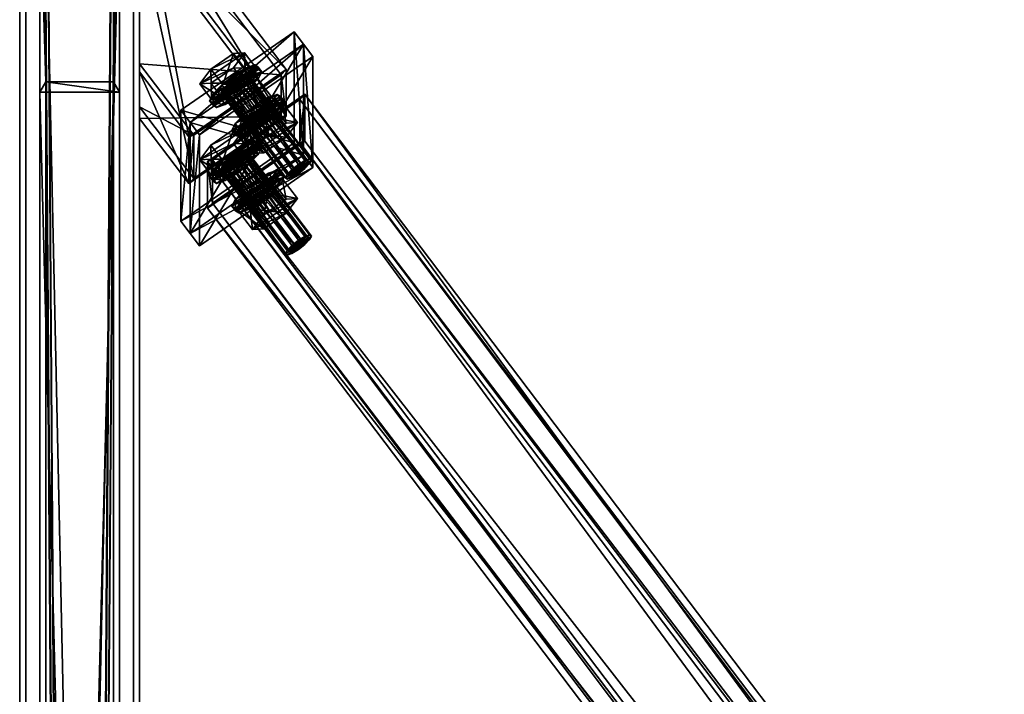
# Model space of a CAD drawing. Header units: millimetres. Extents: x 60485 to 71303, y 100 to 16900.
# Tile 414 of 656: x 68370 to 68863, y 6364 to 6701. Entities that reach past the tile are written whole.
import ezdxf

# ---------------------------------------------------------------- set-up
doc = ezdxf.new("R2010")
doc.units = ezdxf.units.MM
for name, color, linetype in [('13', 7, 'Continuous'), ('3', 7, 'Continuous'), ('4', 7, 'Continuous'), ('6', 7, 'Continuous'), ('99', 7, 'Continuous')]:
    doc.layers.add(name, color=color, linetype=linetype)

msp = doc.modelspace()

# ---------------------------------------------------------------- meshes
at = {"layer": '13', "color": 7}
mesh = msp.add_polyface(dxfattribs=at)
corners = [(68471.55, 6664.14, 4902.39), (68477.17, 6666.85, 4907.4), (68473.93, 6664.92, 4905.69), (68480.41, 6669.41, 4907.06), (68470.68, 6664.71, 4898.38), (68482.78, 6671.9, 4904.77), (68471.55, 6666.48, 4894.74), (68483.65, 6673.67, 4901.12), (68473.93, 6668.97, 4892.44), (68482.78, 6674.24, 4897.12), (68477.17, 6671.53, 4892.1), (68465.94, 6661.42, 4897.38), (68471.55, 6668.81, 4887.09), (68465.69, 6676.56, 4889.46), (68460.08, 6669.17, 4899.75), (68482.78, 6676.58, 4889.47), (68476.92, 6684.33, 4891.83), (68482.78, 6669.57, 4912.42), (68471.55, 6661.8, 4910.04), (68465.69, 6669.55, 4912.41), (68476.92, 6677.31, 4914.79), (68482.53, 6684.71, 4904.5), (68466.77, 6658.46, 4896.47), (68468.4, 6661.78, 4889.64), (68466.64, 6664.1, 4890.36), (68465.01, 6660.78, 4897.18), (68472.85, 6666.46, 4885.33), (68471.09, 6668.78, 4886.05), (68478.92, 6671.25, 4884.7), (68477.17, 6673.58, 4885.41), (68478.92, 6662.48, 4913.39), (68472.85, 6658.86, 4910.18), (68471.09, 6661.19, 4910.89), (68477.17, 6664.8, 4914.1), (68466.64, 6659.72, 4904.7), (68468.4, 6657.39, 4903.99), (68489.45, 6676.34, 4894.1), (68491.08, 6675.27, 4901.61), (68489.45, 6671.95, 4908.44), (68485, 6667.27, 4912.75), (68483.24, 6669.6, 4913.46), (68487.69, 6674.28, 4909.15), (68489.32, 6677.6, 4902.32), (68487.69, 6678.66, 4894.81)]
mesh.append_faces([[corners[k] for k in face] for face in [(0, 1, 2, 2), (11, 13, 14, 14), (12, 16, 13, 13), (17, 19, 20, 20), (18, 14, 19, 19), (17, 11, 18, 18), (14, 20, 19, 19), (21, 13, 16, 16), (22, 24, 25, 25), (23, 27, 24, 24), (26, 29, 27, 27), (30, 32, 33, 33), (31, 34, 32, 32), (35, 25, 34, 34), (30, 35, 31, 31), (34, 33, 32, 32)]], dxfattribs={"vtx0": -1, "color": 7})
mesh.append_faces([[corners[k] for k in face] for face in [(1, 0, 3, 3), (20, 14, 21, 21), (39, 35, 30, 30), (33, 34, 40, 40)]], dxfattribs={"vtx0": -1, "vtx1": -1, "color": 7})
mesh.append_faces([[corners[k] for k in face] for face in [(3, 0, 4, 4), (5, 4, 6, 6), (7, 6, 8, 8), (9, 8, 10, 10), (17, 12, 11, 11), (21, 14, 13, 13), (36, 28, 26, 26), (37, 26, 23, 23), (38, 23, 22, 22), (39, 22, 35, 35), (40, 34, 25, 25), (41, 25, 24, 24), (42, 24, 27, 27), (43, 27, 29, 29)]], dxfattribs={"vtx0": -1, "vtx2": -1, "vtx3": -1, "color": 7})
mesh.append_faces([[corners[k] for k in face] for face in [(11, 12, 13, 13), (12, 15, 16, 16), (17, 18, 19, 19), (18, 11, 14, 14), (22, 23, 24, 24), (23, 26, 27, 27), (26, 28, 29, 29), (30, 31, 32, 32), (35, 22, 25, 25)]], dxfattribs={"vtx2": -1, "vtx3": -1, "color": 7})
mesh = msp.add_polyface(dxfattribs=at)
corners = [(68509.41, 6628.92, 4879.08), (68480.41, 6673.46, 4893.81), (68477.17, 6671.53, 4892.1), (68512.65, 6630.84, 4880.79), (68482.78, 6674.24, 4897.12), (68515.02, 6631.63, 4884.09), (68483.65, 6673.67, 4901.12), (68515.89, 6631.06, 4888.1), (68482.78, 6671.9, 4904.77), (68515.02, 6629.29, 4891.74), (68480.41, 6669.41, 4907.06), (68470.68, 6664.71, 4898.38), (68471.55, 6666.48, 4894.74), (68473.93, 6668.97, 4892.44), (68482.78, 6676.58, 4889.47), (68488.39, 6676.96, 4902.13), (68482.53, 6684.71, 4904.5), (68476.92, 6684.33, 4891.83), (68482.78, 6669.57, 4912.42), (68476.92, 6677.31, 4914.79), (68471.55, 6668.81, 4887.09), (68478.92, 6671.25, 4884.7), (68485, 6674.87, 4887.91), (68483.24, 6677.19, 4888.62), (68477.17, 6673.58, 4885.41), (68489.45, 6676.34, 4894.1), (68487.69, 6678.66, 4894.81), (68491.08, 6675.27, 4901.61), (68489.32, 6677.6, 4902.32), (68489.45, 6671.95, 4908.44), (68487.69, 6674.28, 4909.15), (68485, 6667.27, 4912.75), (68483.24, 6669.6, 4913.46), (68478.92, 6662.48, 4913.39), (68477.17, 6664.8, 4914.1), (68472.85, 6666.46, 4885.33), (68468.4, 6661.78, 4889.64), (68466.77, 6658.46, 4896.47), (68465.01, 6660.78, 4897.18), (68466.64, 6664.1, 4890.36), (68471.09, 6668.78, 4886.05), (68490.06, 6656.53, 4880.2), (68496.14, 6660.15, 4883.41), (68494.38, 6662.47, 4884.12), (68500.59, 6661.62, 4889.6), (68498.83, 6663.94, 4890.31), (68502.22, 6660.55, 4897.11), (68500.46, 6662.88, 4897.82), (68498.83, 6659.56, 4904.65), (68482.23, 6654.06, 4881.54), (68488.3, 6658.85, 4880.91)]
mesh.append_faces([[corners[k] for k in face] for face in [(0, 1, 2, 2), (3, 4, 1, 1), (5, 6, 4, 4), (7, 8, 6, 6), (9, 10, 8, 8), (4, 2, 1, 1), (14, 16, 17, 17), (15, 19, 16, 16), (20, 15, 14, 14), (21, 23, 24, 24), (22, 26, 23, 23), (25, 28, 26, 26), (27, 30, 28, 28), (29, 32, 30, 30), (31, 34, 32, 32), (21, 25, 22, 22), (26, 24, 23, 23), (42, 45, 43, 43), (44, 47, 45, 45), (46, 48, 47, 47), (45, 50, 43, 43)]], dxfattribs={"vtx0": -1, "color": 7})
mesh.append_faces([[corners[k] for k in face] for face in [(10, 11, 8, 8), (8, 12, 6, 6), (6, 13, 4, 4), (15, 20, 18, 18), (25, 35, 27, 27), (27, 36, 29, 29), (29, 37, 31, 31), (32, 38, 30, 30), (30, 39, 28, 28), (28, 40, 26, 26), (47, 49, 45, 45)]], dxfattribs={"vtx0": -1, "vtx1": -1, "color": 7})
mesh.append_faces([[corners[k] for k in face] for face in [(14, 15, 16, 16), (15, 18, 19, 19), (21, 22, 23, 23), (22, 25, 26, 26), (25, 27, 28, 28), (27, 29, 30, 30), (29, 31, 32, 32), (31, 33, 34, 34), (41, 42, 43, 43), (42, 44, 45, 45), (44, 46, 47, 47)]], dxfattribs={"vtx2": -1, "vtx3": -1, "color": 7})
mesh = msp.add_polyface(dxfattribs=at)
corners = [(68489.45, 6638.33, 5018.42), (68491.08, 6637.27, 5025.93), (68489.32, 6639.59, 5026.64), (68487.69, 6640.66, 5019.13), (68503.79, 6623.86, 4881.71), (68506.17, 6626.36, 4879.41), (68473.93, 6668.97, 4892.44), (68509.41, 6628.92, 4879.08), (68477.17, 6671.53, 4892.1), (68512.65, 6630.84, 4880.79), (68480.41, 6673.46, 4893.81), (68515.02, 6631.63, 4884.09), (68482.78, 6674.24, 4897.12), (68515.89, 6631.06, 4888.1), (68483.65, 6673.67, 4901.12), (68515.02, 6629.29, 4891.74), (68482.78, 6671.9, 4904.77), (68512.65, 6626.79, 4894.04), (68480.41, 6669.41, 4907.06), (68509.41, 6624.24, 4894.38), (68477.17, 6666.85, 4907.4), (68506.17, 6622.31, 4892.67), (68473.93, 6664.92, 4905.69), (68503.79, 6621.52, 4889.36), (68471.55, 6664.14, 4902.39), (68492.07, 6641.7, 4878.8), (68503.3, 6649.46, 4881.17), (68495.68, 6659.54, 4884.25), (68484.45, 6651.77, 4881.88), (68508.91, 6649.84, 4893.84), (68501.29, 6659.91, 4896.92), (68503.3, 6642.45, 4904.13), (68495.68, 6652.52, 4907.21), (68492.07, 6634.68, 4901.75), (68484.45, 6644.75, 4904.83), (68486.46, 6634.31, 4889.09), (68478.84, 6644.38, 4892.17), (68483.99, 6651.74, 4880.83), (68490.06, 6656.53, 4880.2), (68488.3, 6658.85, 4880.91), (68494.38, 6662.47, 4884.12), (68502.22, 6660.55, 4897.11), (68500.59, 6657.23, 4903.94), (68498.83, 6659.56, 4904.65), (68496.14, 6652.55, 4908.25), (68494.38, 6654.88, 4908.96), (68490.06, 6647.76, 4908.89), (68488.3, 6650.08, 4909.6), (68496.14, 6660.15, 4883.41), (68500.59, 6661.62, 4889.6), (68479.54, 6647.06, 4885.14), (68477.91, 6643.74, 4891.97), (68479.54, 6642.67, 4899.49), (68483.99, 6644.14, 4905.68), (68477.78, 6644.99, 4900.2), (68476.15, 6646.06, 4892.68), (68477.78, 6649.38, 4885.85), (68500.46, 6662.88, 4897.82), (68498.83, 6663.94, 4890.31), (68482.23, 6654.06, 4881.54)]
mesh.append_faces([[corners[k] for k in face] for face in [(0, 2, 3, 3), (17, 20, 18, 18), (25, 27, 28, 28), (26, 30, 27, 27), (29, 32, 30, 30), (31, 34, 32, 32), (25, 29, 26, 26), (30, 28, 27, 27), (38, 40, 39, 39), (42, 45, 43, 43), (44, 47, 45, 45), (37, 48, 38, 38), (44, 53, 46, 46)]], dxfattribs={"vtx0": -1, "color": 7})
mesh.append_faces([[corners[k] for k in face] for face in [(29, 35, 31, 31), (32, 36, 30, 30), (48, 37, 49, 49), (49, 50, 41, 41), (41, 51, 42, 42), (42, 52, 44, 44), (47, 54, 45, 45), (45, 55, 43, 43), (43, 56, 57, 57)]], dxfattribs={"vtx0": -1, "vtx1": -1, "color": 7})
mesh.append_faces([[corners[k] for k in face] for face in [(29, 25, 35, 35), (58, 59, 39, 39)]], dxfattribs={"vtx0": -1, "vtx2": -1, "vtx3": -1, "color": 7})
mesh.append_faces([[corners[k] for k in face] for face in [(0, 1, 2, 2), (4, 5, 6, 6), (5, 7, 8, 8), (7, 9, 10, 10), (9, 11, 12, 12), (11, 13, 14, 14), (13, 15, 16, 16), (15, 17, 18, 18), (17, 19, 20, 20), (19, 21, 22, 22), (21, 23, 24, 24), (25, 26, 27, 27), (26, 29, 30, 30), (29, 31, 32, 32), (31, 33, 34, 34), (37, 38, 39, 39), (41, 42, 43, 43), (42, 44, 45, 45), (44, 46, 47, 47)]], dxfattribs={"vtx2": -1, "vtx3": -1, "color": 7})
mesh = msp.add_polyface(dxfattribs=at)
corners = [(68471.55, 6630.81, 5011.41), (68482.78, 6638.57, 5013.78), (68476.92, 6646.32, 5016.15), (68488.39, 6638.95, 5026.45), (68482.53, 6646.7, 5028.82), (68476.92, 6639.3, 5039.11), (68460.08, 6631.16, 5024.07), (68465.69, 6638.55, 5013.78), (68485, 6636.86, 5012.23), (68489.45, 6638.33, 5018.42), (68487.69, 6640.66, 5019.13), (68483.24, 6639.18, 5012.94), (68502.92, 6622.09, 4885.35), (68503.79, 6623.86, 4881.71), (68471.55, 6666.48, 4894.74), (68470.68, 6664.71, 4898.38), (68473.93, 6668.97, 4892.44), (68506.17, 6626.36, 4879.41), (68477.17, 6671.53, 4892.1), (68509.41, 6624.24, 4894.38), (68473.93, 6664.92, 4905.69), (68477.17, 6666.85, 4907.4), (68506.17, 6622.31, 4892.67), (68471.55, 6664.14, 4902.39), (68503.79, 6621.52, 4889.36), (68486.46, 6634.31, 4889.09), (68492.07, 6641.7, 4878.8), (68484.45, 6651.77, 4881.88), (68478.84, 6644.38, 4892.17), (68492.07, 6634.68, 4901.75), (68484.45, 6644.75, 4904.83), (68495.68, 6652.52, 4907.21), (68501.29, 6659.91, 4896.92), (68472.85, 6658.86, 4910.18), (68468.4, 6657.39, 4903.99), (68466.64, 6659.72, 4904.7), (68477.91, 6643.74, 4891.97), (68479.54, 6647.06, 4885.14), (68477.78, 6649.38, 4885.85), (68476.15, 6646.06, 4892.68), (68483.99, 6651.74, 4880.83), (68482.23, 6654.06, 4881.54), (68488.3, 6658.85, 4880.91), (68490.06, 6647.76, 4908.89), (68483.99, 6644.14, 4905.68), (68482.23, 6646.47, 4906.39), (68488.3, 6650.08, 4909.6), (68479.54, 6642.67, 4899.49), (68477.78, 6644.99, 4900.2), (68500.59, 6661.62, 4889.6), (68502.22, 6660.55, 4897.11), (68500.59, 6657.23, 4903.94), (68496.14, 6652.55, 4908.25), (68494.38, 6654.88, 4908.96), (68498.83, 6659.56, 4904.65), (68500.46, 6662.88, 4897.82)]
mesh.append_faces([[corners[k] for k in face] for face in [(1, 4, 2, 2), (3, 5, 4, 4), (4, 7, 2, 2), (8, 10, 11, 11), (12, 14, 15, 15), (13, 16, 14, 14), (17, 18, 16, 16), (19, 20, 21, 21), (22, 23, 20, 20), (24, 15, 23, 23), (25, 27, 28, 28), (29, 28, 30, 30), (28, 31, 30, 30), (36, 38, 39, 39), (37, 41, 38, 38), (40, 42, 41, 41), (43, 45, 46, 46), (44, 48, 45, 45), (47, 39, 48, 48), (48, 46, 45, 45)]], dxfattribs={"vtx0": -1, "color": 7})
mesh.append_faces([[corners[k] for k in face] for face in [(5, 6, 4, 4)]], dxfattribs={"vtx0": -1, "vtx1": -1, "color": 7})
mesh.append_faces([[corners[k] for k in face] for face in [(4, 6, 7, 7), (32, 28, 27, 27), (49, 40, 37, 37), (50, 37, 36, 36), (51, 36, 47, 47), (52, 47, 44, 44), (53, 48, 39, 39), (54, 39, 38, 38), (55, 38, 41, 41)]], dxfattribs={"vtx0": -1, "vtx2": -1, "vtx3": -1, "color": 7})
mesh.append_faces([[corners[k] for k in face] for face in [(0, 1, 2, 2), (1, 3, 4, 4), (8, 9, 10, 10), (12, 13, 14, 14), (24, 12, 15, 15), (25, 26, 27, 27), (29, 25, 28, 28), (33, 34, 35, 35), (36, 37, 38, 38), (37, 40, 41, 41), (43, 44, 45, 45), (44, 47, 48, 48), (47, 36, 39, 39)]], dxfattribs={"vtx2": -1, "vtx3": -1, "color": 7})
mesh = msp.add_polyface(dxfattribs=at)
corners = [(68473.93, 6626.91, 5030.01), (68480.41, 6631.4, 5031.38), (68477.17, 6628.84, 5031.72), (68471.55, 6626.13, 5026.71), (68482.78, 6633.9, 5029.09), (68470.68, 6626.7, 5022.7), (68483.65, 6635.67, 5025.44), (68471.55, 6628.47, 5019.06), (68482.78, 6636.23, 5021.44), (68473.93, 6630.96, 5016.76), (68480.41, 6635.45, 5018.13), (68477.17, 6633.52, 5016.42), (68465.94, 6623.41, 5021.7), (68471.55, 6630.81, 5011.41), (68465.69, 6638.55, 5013.78), (68460.08, 6631.16, 5024.07), (68476.92, 6646.32, 5016.15), (68482.78, 6631.56, 5036.74), (68471.55, 6623.79, 5034.36), (68465.69, 6631.54, 5036.73), (68476.92, 6639.3, 5039.11), (68488.39, 6638.95, 5026.45), (68466.77, 6620.45, 5020.79), (68468.4, 6623.77, 5013.96), (68466.64, 6626.09, 5014.67), (68465.01, 6622.77, 5021.5), (68472.85, 6628.45, 5009.65), (68471.09, 6630.78, 5010.37), (68478.92, 6633.24, 5009.02), (68477.17, 6635.57, 5009.73), (68483.24, 6639.18, 5012.94), (68485, 6629.26, 5037.07), (68478.92, 6624.47, 5037.71), (68477.17, 6626.8, 5038.42), (68472.85, 6620.85, 5034.5), (68471.09, 6623.18, 5035.21), (68466.64, 6621.71, 5029.02), (68468.4, 6619.38, 5028.31), (68485, 6636.86, 5012.23), (68489.45, 6638.33, 5018.42), (68491.08, 6637.27, 5025.93), (68489.45, 6633.95, 5032.76), (68483.24, 6631.59, 5037.78), (68487.69, 6636.27, 5033.47), (68489.32, 6639.59, 5026.64), (68487.69, 6640.66, 5019.13)]
mesh.append_faces([[corners[k] for k in face] for face in [(0, 1, 2, 2), (10, 9, 11, 11), (12, 14, 15, 15), (13, 16, 14, 14), (17, 19, 20, 20), (18, 15, 19, 19), (17, 12, 18, 18), (15, 20, 19, 19), (22, 24, 25, 25), (23, 27, 24, 24), (26, 29, 27, 27), (28, 30, 29, 29), (32, 35, 33, 33), (34, 36, 35, 35), (37, 25, 36, 36), (26, 38, 28, 28), (31, 34, 32, 32), (35, 42, 33, 33), (30, 27, 29, 29)]], dxfattribs={"vtx0": -1, "color": 7})
mesh.append_faces([[corners[k] for k in face] for face in [(1, 3, 4, 4), (8, 9, 10, 10), (21, 12, 17, 17)]], dxfattribs={"vtx0": -1, "vtx1": -1, "color": 7})
mesh.append_faces([[corners[k] for k in face] for face in [(1, 0, 3, 3), (4, 3, 5, 5), (6, 5, 7, 7), (8, 7, 9, 9), (21, 13, 12, 12), (39, 26, 23, 23), (40, 23, 22, 22), (41, 22, 37, 37), (31, 37, 34, 34), (42, 35, 36, 36), (43, 36, 25, 25), (44, 25, 24, 24), (45, 24, 27, 27)]], dxfattribs={"vtx0": -1, "vtx2": -1, "vtx3": -1, "color": 7})
mesh.append_faces([[corners[k] for k in face] for face in [(12, 13, 14, 14), (17, 18, 19, 19), (18, 12, 15, 15), (22, 23, 24, 24), (23, 26, 27, 27), (26, 28, 29, 29), (31, 32, 33, 33), (32, 34, 35, 35)]], dxfattribs={"vtx2": -1, "vtx3": -1, "color": 7})
mesh = msp.add_polyface(dxfattribs=at)
corners = [(68509.41, 6590.91, 5003.39), (68480.41, 6635.45, 5018.13), (68477.17, 6633.52, 5016.42), (68512.65, 6592.84, 5005.11), (68482.78, 6636.23, 5021.44), (68515.02, 6593.62, 5008.41), (68483.65, 6635.67, 5025.44), (68515.89, 6593.05, 5012.42), (68482.78, 6633.9, 5029.09), (68515.02, 6591.28, 5016.06), (68480.41, 6631.4, 5031.38), (68470.68, 6626.7, 5022.7), (68471.55, 6628.47, 5019.06), (68488.39, 6638.95, 5026.45), (68482.78, 6631.56, 5036.74), (68476.92, 6639.3, 5039.11), (68471.55, 6630.81, 5011.41), (68482.78, 6638.57, 5013.78), (68478.92, 6633.24, 5009.02), (68485, 6636.86, 5012.23), (68483.24, 6639.18, 5012.94), (68491.08, 6637.27, 5025.93), (68489.45, 6633.95, 5032.76), (68487.69, 6636.27, 5033.47), (68489.32, 6639.59, 5026.64), (68485, 6629.26, 5037.07), (68483.24, 6631.59, 5037.78), (68477.17, 6626.8, 5038.42), (68472.85, 6628.45, 5009.65), (68489.45, 6638.33, 5018.42), (68468.4, 6623.77, 5013.96), (68466.77, 6620.45, 5020.79), (68468.4, 6619.38, 5028.31), (68466.64, 6621.71, 5029.02), (68465.01, 6622.77, 5021.5), (68466.64, 6626.09, 5014.67), (68487.69, 6640.66, 5019.13), (68471.09, 6630.78, 5010.37), (68490.06, 6618.52, 5004.52), (68496.14, 6622.14, 5007.72), (68494.38, 6624.46, 5008.44), (68500.59, 6623.61, 5013.92), (68498.83, 6625.94, 5014.63), (68502.22, 6622.54, 5021.43), (68500.46, 6624.87, 5022.14), (68498.83, 6621.55, 5028.97), (68482.23, 6616.05, 5005.86), (68488.3, 6620.85, 5005.23), (68506.17, 6626.36, 4879.41), (68512.65, 6630.84, 4880.79), (68509.41, 6628.92, 4879.08), (68515.02, 6631.63, 4884.09), (68503.79, 6623.86, 4881.71), (68515.89, 6631.06, 4888.1), (68502.92, 6622.09, 4885.35), (68515.02, 6629.29, 4891.74), (68503.79, 6621.52, 4889.36), (68512.65, 6626.79, 4894.04), (68506.17, 6622.31, 4892.67), (68509.41, 6624.24, 4894.38), (68503.3, 6642.45, 4904.13), (68486.46, 6634.31, 4889.09), (68492.07, 6634.68, 4901.75)]
mesh.append_faces([[corners[k] for k in face] for face in [(0, 1, 2, 2), (3, 4, 1, 1), (5, 6, 4, 4), (7, 8, 6, 6), (9, 10, 8, 8), (16, 13, 17, 17), (21, 23, 24, 24), (22, 26, 23, 23), (25, 27, 26, 26), (39, 42, 40, 40), (41, 44, 42, 42), (43, 45, 44, 44), (38, 41, 39, 39), (42, 47, 40, 40), (48, 49, 50, 50), (57, 58, 59, 59), (60, 61, 62, 62)]], dxfattribs={"vtx0": -1, "color": 7})
mesh.append_faces([[corners[k] for k in face] for face in [(8, 11, 6, 6), (6, 12, 4, 4), (19, 28, 29, 29), (29, 30, 21, 21), (21, 31, 22, 22), (22, 32, 25, 25), (26, 33, 23, 23), (23, 34, 24, 24), (24, 35, 36, 36), (36, 37, 20, 20), (44, 46, 42, 42), (49, 48, 51, 51), (51, 52, 53, 53), (53, 54, 55, 55), (55, 56, 57, 57)]], dxfattribs={"vtx0": -1, "vtx1": -1, "color": 7})
mesh.append_faces([[corners[k] for k in face] for face in [(51, 48, 52, 52), (53, 52, 54, 54), (55, 54, 56, 56), (57, 56, 58, 58)]], dxfattribs={"vtx0": -1, "vtx2": -1, "vtx3": -1, "color": 7})
mesh.append_faces([[corners[k] for k in face] for face in [(13, 14, 15, 15), (18, 19, 20, 20), (21, 22, 23, 23), (22, 25, 26, 26), (38, 39, 40, 40), (39, 41, 42, 42), (41, 43, 44, 44)]], dxfattribs={"vtx2": -1, "vtx3": -1, "color": 7})
mesh = msp.add_polyface(dxfattribs=at)
corners = [(68506.17, 6588.35, 5003.73), (68509.41, 6590.91, 5003.39), (68477.17, 6633.52, 5016.42), (68512.65, 6592.84, 5005.11), (68480.41, 6635.45, 5018.13), (68515.02, 6593.62, 5008.41), (68482.78, 6636.23, 5021.44), (68515.89, 6593.05, 5012.42), (68483.65, 6635.67, 5025.44), (68515.02, 6591.28, 5016.06), (68482.78, 6633.9, 5029.09), (68512.65, 6588.79, 5018.36), (68480.41, 6631.4, 5031.38), (68509.41, 6586.23, 5018.7), (68477.17, 6628.84, 5031.72), (68506.17, 6584.3, 5016.99), (68473.93, 6626.91, 5030.01), (68503.79, 6585.85, 5006.03), (68502.92, 6584.08, 5009.67), (68503.79, 6583.52, 5013.68), (68492.07, 6603.69, 5003.12), (68503.3, 6611.46, 5005.49), (68495.68, 6621.53, 5008.57), (68508.91, 6611.83, 5018.16), (68501.29, 6621.9, 5021.24), (68503.3, 6604.44, 5028.45), (68495.68, 6614.51, 5031.53), (68492.07, 6596.67, 5026.07), (68484.45, 6606.74, 5029.15), (68486.46, 6596.3, 5013.41), (68478.84, 6606.37, 5016.49), (68484.45, 6613.76, 5006.2), (68490.06, 6618.52, 5004.52), (68494.38, 6624.46, 5008.44), (68488.3, 6620.85, 5005.23), (68502.22, 6622.54, 5021.43), (68500.59, 6619.23, 5028.26), (68498.83, 6621.55, 5028.97), (68496.14, 6614.54, 5032.57), (68494.38, 6616.87, 5033.28), (68490.06, 6609.75, 5033.21), (68488.3, 6612.08, 5033.92), (68500.59, 6623.61, 5013.92), (68483.99, 6613.73, 5005.15), (68479.54, 6609.05, 5009.46), (68477.91, 6605.73, 5016.29), (68476.15, 6608.05, 5017), (68477.78, 6611.37, 5010.17), (68500.46, 6624.87, 5022.14)]
mesh.append_faces([[corners[k] for k in face] for face in [(0, 3, 1, 1), (11, 15, 13, 13), (21, 24, 22, 22), (23, 26, 24, 24), (25, 28, 26, 26), (20, 23, 21, 21), (25, 29, 27, 27), (24, 31, 22, 22), (32, 33, 34, 34), (36, 39, 37, 37), (38, 41, 39, 39)]], dxfattribs={"vtx0": -1, "color": 7})
mesh.append_faces([[corners[k] for k in face] for face in [(3, 0, 5, 5), (5, 17, 7, 7), (7, 18, 9, 9), (9, 19, 11, 11), (23, 29, 25, 25), (26, 30, 24, 24), (42, 43, 35, 35), (35, 44, 36, 36), (36, 45, 38, 38), (39, 46, 37, 37), (37, 47, 48, 48)]], dxfattribs={"vtx0": -1, "vtx1": -1, "color": 7})
mesh.append_faces([[corners[k] for k in face] for face in [(5, 0, 17, 17), (7, 17, 18, 18), (9, 18, 19, 19), (11, 19, 15, 15), (23, 20, 29, 29), (42, 32, 43, 43)]], dxfattribs={"vtx0": -1, "vtx2": -1, "vtx3": -1, "color": 7})
mesh.append_faces([[corners[k] for k in face] for face in [(0, 1, 2, 2), (1, 3, 4, 4), (3, 5, 6, 6), (5, 7, 8, 8), (7, 9, 10, 10), (9, 11, 12, 12), (11, 13, 14, 14), (13, 15, 16, 16), (20, 21, 22, 22), (21, 23, 24, 24), (23, 25, 26, 26), (25, 27, 28, 28), (35, 36, 37, 37), (36, 38, 39, 39), (38, 40, 41, 41)]], dxfattribs={"vtx2": -1, "vtx3": -1, "color": 7})
mesh = msp.add_polyface(dxfattribs=at)
corners = [(68502.92, 6584.08, 5009.67), (68503.79, 6585.85, 5006.03), (68471.55, 6628.47, 5019.06), (68470.68, 6626.7, 5022.7), (68506.17, 6588.35, 5003.73), (68473.93, 6630.96, 5016.76), (68477.17, 6633.52, 5016.42), (68512.65, 6588.79, 5018.36), (68477.17, 6628.84, 5031.72), (68480.41, 6631.4, 5031.38), (68509.41, 6586.23, 5018.7), (68473.93, 6626.91, 5030.01), (68506.17, 6584.3, 5016.99), (68503.79, 6583.52, 5013.68), (68471.55, 6626.13, 5026.71), (68486.46, 6596.3, 5013.41), (68492.07, 6603.69, 5003.12), (68484.45, 6613.76, 5006.2), (68478.84, 6606.37, 5016.49), (68495.68, 6621.53, 5008.57), (68492.07, 6596.67, 5026.07), (68484.45, 6606.74, 5029.15), (68495.68, 6614.51, 5031.53), (68501.29, 6621.9, 5021.24), (68472.85, 6620.85, 5034.5), (68468.4, 6619.38, 5028.31), (68466.64, 6621.71, 5029.02), (68466.77, 6620.45, 5020.79), (68465.01, 6622.77, 5021.5), (68477.91, 6605.73, 5016.29), (68479.54, 6609.05, 5009.46), (68477.78, 6611.37, 5010.17), (68476.15, 6608.05, 5017), (68483.99, 6613.73, 5005.15), (68482.23, 6616.05, 5005.86), (68490.06, 6618.52, 5004.52), (68488.3, 6620.85, 5005.23), (68490.06, 6609.75, 5033.21), (68483.99, 6606.13, 5030), (68482.23, 6608.46, 5030.71), (68488.3, 6612.08, 5033.92), (68479.54, 6604.66, 5023.81), (68477.78, 6606.99, 5024.52), (68502.22, 6622.54, 5021.43), (68500.59, 6619.23, 5028.26), (68496.14, 6614.54, 5032.57), (68494.38, 6616.87, 5033.28), (68498.83, 6621.55, 5028.97), (68500.46, 6624.87, 5022.14), (68498.83, 6625.94, 5014.63)]
mesh.append_faces([[corners[k] for k in face] for face in [(0, 2, 3, 3), (1, 5, 2, 2), (4, 6, 5, 5), (7, 8, 9, 9), (10, 11, 8, 8), (12, 14, 11, 11), (13, 3, 14, 14), (15, 17, 18, 18), (16, 19, 17, 17), (20, 18, 21, 21), (18, 22, 21, 21), (29, 31, 32, 32), (30, 34, 31, 31), (33, 36, 34, 34), (37, 39, 40, 40), (38, 42, 39, 39), (41, 32, 42, 42), (37, 41, 38, 38), (42, 40, 39, 39)]], dxfattribs={"vtx0": -1, "color": 7})
mesh.append_faces([[corners[k] for k in face] for face in [(45, 41, 37, 37), (40, 42, 46, 46)]], dxfattribs={"vtx0": -1, "vtx1": -1, "color": 7})
mesh.append_faces([[corners[k] for k in face] for face in [(23, 18, 17, 17), (43, 33, 30, 30), (44, 30, 29, 29), (45, 29, 41, 41), (46, 42, 32, 32), (47, 32, 31, 31), (48, 31, 34, 34), (49, 34, 36, 36)]], dxfattribs={"vtx0": -1, "vtx2": -1, "vtx3": -1, "color": 7})
mesh.append_faces([[corners[k] for k in face] for face in [(0, 1, 2, 2), (1, 4, 5, 5), (12, 13, 14, 14), (13, 0, 3, 3), (15, 16, 17, 17), (20, 15, 18, 18), (24, 25, 26, 26), (25, 27, 28, 28), (29, 30, 31, 31), (30, 33, 34, 34), (33, 35, 36, 36), (37, 38, 39, 39), (38, 41, 42, 42), (41, 29, 32, 32)]], dxfattribs={"vtx2": -1, "vtx3": -1, "color": 7})
at = {"layer": '3', "color": 91}
mesh = msp.add_polyface(dxfattribs=at)
corners = [(68370, 8485, 5564.7), (68430, 8485, 5564.7), (68430, 145.04, 3014.92), (68370, 145.04, 3014.92), (68370, 271.84, 2970.03), (68430, 271.84, 2970.03), (68430, 8485, 5481.04), (68370, 8485, 5481.04), (68370, 145.04, 2970.03), (68427, 8485, 5484.18), (68373, 8485, 5484.18), (68373, 8485, 5561.56), (68427, 8485, 5561.56), (68373, 145.04, 3011.78), (68427, 145.04, 3011.78), (68373, 261.58, 2970.03), (68373, 145.04, 2970.03), (68427, 261.58, 2970.03), (68427, 145.04, 2970.03), (68430, 145.04, 2970.03)]
mesh.append_faces([[corners[k] for k in face] for face in [(0, 2, 3, 3), (4, 6, 7, 7), (4, 3, 8, 8), (0, 4, 7, 7), (12, 13, 14, 14), (15, 11, 10, 10), (13, 15, 16, 16), (17, 10, 9, 9), (17, 14, 18, 18), (12, 17, 9, 9), (8, 13, 16, 16), (18, 2, 19, 19), (5, 1, 6, 6), (2, 5, 19, 19), (5, 18, 19, 19), (15, 8, 16, 16)]], dxfattribs={"vtx0": -1, "color": 91})
mesh.append_faces([[corners[k] for k in face] for face in [(3, 4, 0, 0), (0, 11, 1, 1), (11, 7, 10, 10), (10, 7, 9, 9), (1, 12, 6, 6), (12, 1, 11, 11), (6, 9, 7, 7), (11, 15, 13, 13), (14, 17, 12, 12), (2, 14, 3, 3), (3, 13, 8, 8), (1, 5, 2, 2), (18, 5, 17, 17), (17, 5, 15, 15), (8, 15, 4, 4), (4, 15, 5, 5)]], dxfattribs={"vtx0": -1, "vtx1": -1, "color": 91})
mesh.append_faces([[corners[k] for k in face] for face in [(11, 0, 7, 7), (6, 12, 9, 9), (2, 18, 14, 14), (3, 14, 13, 13)]], dxfattribs={"vtx0": -1, "vtx2": -1, "vtx3": -1, "color": 91})
mesh.append_faces([[corners[k] for k in face] for face in [(0, 1, 2, 2), (4, 5, 6, 6), (12, 11, 13, 13), (17, 15, 10, 10)]], dxfattribs={"vtx2": -1, "vtx3": -1, "color": 91})
mesh = msp.add_polyface(dxfattribs=at)
corners = [(68430, 6679.3, 4932.12), (68430, 6767.39, 4959.06), (68500.8, 6673.81, 4930.45), (68457.05, 6643.54, 4921.19), (68430, 6745.76, 5029.82), (68500.8, 6652.18, 5001.21), (68430, 6657.66, 5002.89), (68457.05, 6621.91, 4991.96), (68430, 6675.28, 4927.76), (68430, 6651.89, 5004.26), (68454.62, 6619.35, 4994.31), (68454.62, 6642.74, 4917.81), (68430, 6749.78, 5034.19), (68503.23, 6652.98, 5004.6), (68430, 6773.17, 4957.68), (68503.23, 6676.37, 4928.09)]
mesh.append_faces([[corners[k] for k in face] for face in [(0, 2, 3, 3), (1, 5, 2, 2), (4, 7, 5, 5), (6, 3, 7, 7), (8, 10, 11, 11), (9, 13, 10, 10), (12, 15, 13, 13), (14, 11, 15, 15)]], dxfattribs={"vtx0": -1, "color": 91})
mesh.append_faces([[corners[k] for k in face] for face in [(9, 6, 12, 12), (6, 8, 0, 0), (0, 8, 1, 1), (12, 4, 14, 14), (4, 12, 6, 6), (14, 1, 8, 8), (3, 10, 7, 7), (15, 2, 13, 13)]], dxfattribs={"vtx0": -1, "vtx1": -1, "color": 91})
mesh.append_faces([[corners[k] for k in face] for face in [(6, 9, 8, 8), (14, 4, 1, 1), (11, 3, 2, 2), (3, 11, 10, 10), (7, 10, 13, 13), (2, 15, 11, 11), (13, 2, 5, 5), (13, 5, 7, 7)]], dxfattribs={"vtx0": -1, "vtx2": -1, "vtx3": -1, "color": 91})
mesh.append_faces([[corners[k] for k in face] for face in [(0, 1, 2, 2), (1, 4, 5, 5), (4, 6, 7, 7), (6, 0, 3, 3), (8, 9, 10, 10), (9, 12, 13, 13), (12, 14, 15, 15), (14, 8, 11, 11)]], dxfattribs={"vtx2": -1, "vtx3": -1, "color": 91})
mesh = msp.add_polyface(dxfattribs=at)
corners = [(68466.43, 6631.15, 4917.4), (68510.18, 6661.42, 4926.66), (70833.52, 3590.56, 3987.8), (70789.77, 3560.29, 3978.55), (68510.18, 6639.78, 4997.42), (70833.52, 3568.93, 4058.57), (68466.43, 6609.51, 4988.17), (70789.77, 3538.66, 4049.31), (68464, 6630.34, 4914.02), (68464, 6606.95, 4990.52), (70787.33, 3536.1, 4051.67), (70787.33, 3559.49, 3975.16), (68512.61, 6640.59, 5000.81), (70835.95, 3569.73, 4061.95), (68512.61, 6663.98, 4924.3), (70835.95, 3593.12, 3985.45)]
mesh.append_faces([[corners[k] for k in face] for face in [(0, 2, 3, 3), (1, 5, 2, 2), (4, 7, 5, 5), (6, 3, 7, 7), (8, 10, 11, 11), (9, 13, 10, 10), (12, 15, 13, 13), (14, 11, 15, 15)]], dxfattribs={"vtx0": -1, "color": 91})
mesh.append_faces([[corners[k] for k in face] for face in [(9, 6, 12, 12), (6, 8, 0, 0), (0, 8, 1, 1), (12, 4, 14, 14), (4, 12, 6, 6), (14, 1, 8, 8), (3, 10, 7, 7), (15, 2, 13, 13)]], dxfattribs={"vtx0": -1, "vtx1": -1, "color": 91})
mesh.append_faces([[corners[k] for k in face] for face in [(6, 9, 8, 8), (14, 4, 1, 1), (11, 3, 2, 2), (3, 11, 10, 10), (7, 10, 13, 13), (2, 15, 11, 11), (13, 2, 5, 5), (13, 5, 7, 7)]], dxfattribs={"vtx0": -1, "vtx2": -1, "vtx3": -1, "color": 91})
mesh.append_faces([[corners[k] for k in face] for face in [(0, 1, 2, 2), (1, 4, 5, 5), (4, 6, 7, 7), (6, 0, 3, 3), (8, 9, 10, 10), (9, 12, 13, 13), (12, 14, 15, 15), (14, 8, 11, 11)]], dxfattribs={"vtx2": -1, "vtx3": -1, "color": 91})
at = {"layer": '4', "color": 171}
mesh = msp.add_polyface(dxfattribs=at)
corners = [(68383, 6762.82, 4954.52), (68417, 6762.82, 4954.52), (68417, 5199.16, 3030.03), (68383, 5199.16, 3030.03), (68417, 6670.24, 4926.22), (68417, 5129.59, 3030.03), (68383, 6670.24, 4926.22), (68383, 5129.59, 3030.03), (68380, 6767.96, 4956.09), (68380, 6665.1, 4924.65), (68380, 5125.72, 3030.03), (68380, 5203.03, 3030.03), (68420, 6665.1, 4924.65), (68420, 5125.72, 3030.03), (68420, 6767.96, 4956.09), (68420, 5203.03, 3030.03)]
mesh.append_faces([[corners[k] for k in face] for face in [(0, 2, 3, 3), (1, 5, 2, 2), (4, 7, 5, 5), (6, 3, 7, 7), (8, 10, 11, 11), (9, 13, 10, 10), (12, 15, 13, 13), (14, 11, 15, 15)]], dxfattribs={"vtx0": -1, "color": 171})
mesh.append_faces([[corners[k] for k in face] for face in [(9, 6, 12, 12), (6, 8, 0, 0), (0, 8, 1, 1), (12, 4, 14, 14), (4, 12, 6, 6), (14, 1, 8, 8), (11, 3, 15, 15), (3, 10, 7, 7), (7, 10, 5, 5), (15, 2, 13, 13), (2, 15, 3, 3), (13, 5, 10, 10)]], dxfattribs={"vtx0": -1, "vtx1": -1, "color": 171})
mesh.append_faces([[corners[k] for k in face] for face in [(6, 9, 8, 8), (14, 4, 1, 1), (3, 11, 10, 10), (13, 2, 5, 5)]], dxfattribs={"vtx0": -1, "vtx2": -1, "vtx3": -1, "color": 171})
mesh.append_faces([[corners[k] for k in face] for face in [(0, 1, 2, 2), (1, 4, 5, 5), (4, 6, 7, 7), (6, 0, 3, 3), (8, 9, 10, 10), (9, 12, 13, 13), (12, 14, 15, 15), (14, 8, 11, 11)]], dxfattribs={"vtx2": -1, "vtx3": -1, "color": 171})
at = {"layer": '6', "color": 2}
mesh = msp.add_polyface(dxfattribs=at)
corners = [(68373, 8445, 2973.03), (68427, 8445, 2973.03), (68427, 281.65, 2973.03), (68373, 281.65, 2973.03), (68427, 8445, 3027.03), (68427, 458.28, 3027.03), (68373, 8445, 3027.03), (68373, 458.28, 3027.03), (68370, 8445, 2970.03), (68370, 8445, 3030.03), (68370, 468.09, 3030.03), (68370, 271.84, 2970.03), (68430, 8445, 3030.03), (68430, 468.09, 3030.03), (68430, 8445, 2970.03), (68430, 271.84, 2970.03)]
mesh.append_faces([[corners[k] for k in face] for face in [(0, 2, 3, 3), (1, 5, 2, 2), (4, 7, 5, 5), (6, 3, 7, 7), (8, 10, 11, 11), (9, 13, 10, 10), (12, 15, 13, 13), (14, 11, 15, 15)]], dxfattribs={"vtx0": -1, "color": 2})
mesh.append_faces([[corners[k] for k in face] for face in [(9, 6, 12, 12), (6, 8, 0, 0), (0, 8, 1, 1), (12, 4, 14, 14), (4, 12, 6, 6), (14, 1, 8, 8), (11, 3, 15, 15), (3, 10, 7, 7), (7, 10, 5, 5), (15, 2, 13, 13), (2, 15, 3, 3), (13, 5, 10, 10)]], dxfattribs={"vtx0": -1, "vtx1": -1, "color": 2})
mesh.append_faces([[corners[k] for k in face] for face in [(6, 9, 8, 8), (14, 4, 1, 1), (3, 11, 10, 10), (13, 2, 5, 5)]], dxfattribs={"vtx0": -1, "vtx2": -1, "vtx3": -1, "color": 2})
mesh.append_faces([[corners[k] for k in face] for face in [(0, 1, 2, 2), (1, 4, 5, 5), (4, 6, 7, 7), (6, 0, 3, 3), (8, 9, 10, 10), (9, 12, 13, 13), (12, 14, 15, 15), (14, 8, 11, 11)]], dxfattribs={"vtx2": -1, "vtx3": -1, "color": 2})
at = {"layer": '99', "color": 7}
mesh = msp.add_polyface(dxfattribs=at)
corners = [(68455.26, 6594.27, 5044.16), (68511.97, 6633.51, 5056.16), (68511.97, 6689.06, 4874.46), (68455.26, 6649.82, 4862.46), (68507.28, 6639.71, 5058.05), (68507.28, 6695.26, 4876.35), (68450.57, 6600.47, 5046.05), (68450.57, 6656.02, 4864.36)]
mesh.append_faces([[corners[k] for k in face] for face in [(0, 2, 3, 3), (1, 5, 2, 2), (4, 7, 5, 5), (6, 3, 7, 7), (1, 6, 4, 4), (3, 5, 7, 7)]], dxfattribs={"vtx0": -1, "color": 7})
mesh.append_faces([[corners[k] for k in face] for face in [(0, 1, 2, 2), (1, 4, 5, 5), (4, 6, 7, 7), (6, 0, 3, 3), (1, 0, 6, 6), (3, 2, 5, 5)]], dxfattribs={"vtx2": -1, "vtx3": -1, "color": 7})
mesh = msp.add_polyface(dxfattribs=at)
corners = [(68459.95, 6588.07, 5042.26), (68516.66, 6627.31, 5054.26), (68516.66, 6682.86, 4872.56), (68459.95, 6643.62, 4860.57), (68511.97, 6633.51, 5056.16), (68511.97, 6689.06, 4874.46), (68455.26, 6594.27, 5044.16), (68455.26, 6649.82, 4862.46)]
mesh.append_faces([[corners[k] for k in face] for face in [(0, 2, 3, 3), (1, 5, 2, 2), (4, 7, 5, 5), (6, 3, 7, 7), (1, 6, 4, 4), (3, 5, 7, 7)]], dxfattribs={"vtx0": -1, "color": 7})
mesh.append_faces([[corners[k] for k in face] for face in [(0, 1, 2, 2), (1, 4, 5, 5), (4, 6, 7, 7), (6, 0, 3, 3), (1, 0, 6, 6), (3, 2, 5, 5)]], dxfattribs={"vtx2": -1, "vtx3": -1, "color": 7})

doc.saveas('drawing.dxf')
